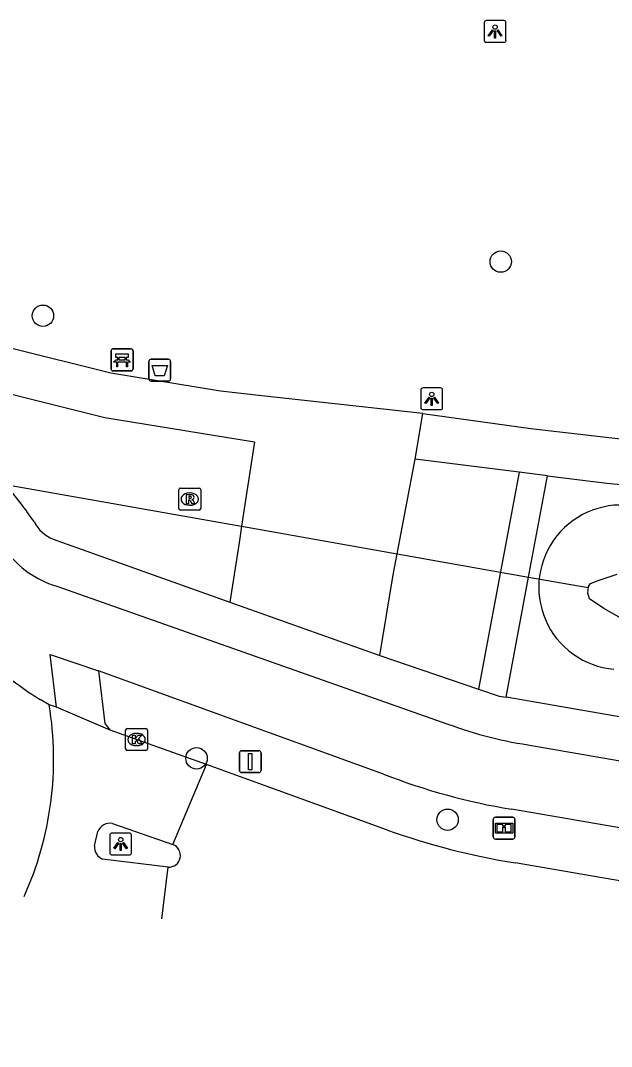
# Model space of a CAD drawing. Extents: x 161258 to 161838, y 380836 to 381727.
# Drawn here: x 161418.8 to 161445.8, y 380872.03 to 380918.94 of the extents above; entities that cross this region are included whole.
import ezdxf

# ---------------------------------------------------------------- set-up
doc = ezdxf.new("R2010")
doc.units = 0
for name, color, linetype in [('IMGEO_Afvalbak', 7, 'Continuous'), ('IMGEO_Bank', 7, 'Continuous'), ('IMGEO_Boom', 7, 'Continuous'), ('IMGEO_Duiker', 7, 'Continuous'), ('IMGEO_Fietspad_gesloten', 7, 'Continuous'), ('IMGEO_Groenvoorziening', 7, 'Continuous'), ('IMGEO_Informatiebord', 7, 'Continuous'), ('IMGEO_Kolk', 7, 'Continuous'), ('IMGEO_Lichtpunt', 7, 'Continuous'), ('IMGEO_Rijbaan_lokaal_gesloten', 7, 'Continuous'), ('IMGEO_Rioolput', 7, 'Continuous'), ('IMGEO_Verkeersbordpaal', 7, 'Continuous'), ('IMGEO_Voetpad_gesloten', 7, 'Continuous'), ('IMGEO_Voetpad_open', 7, 'Continuous'), ('IMGEO_Waterloop', 7, 'Continuous')]:
    doc.layers.add(name, color=color, linetype=linetype)

msp = doc.modelspace()

# ---------------------------------------------------------------- linework, layer by layer
at = {"layer": 'IMGEO_Afvalbak'}
for p, q in [((161424.663, 380902.549), (161424.663, 380903.349)), ((161424.663, 380903.349), (161424.663, 380902.549)), ((161424.763, 380903.449), (161425.553, 380903.449)), ((161425.553, 380903.449), (161424.763, 380903.449)), ((161425.653, 380903.349), (161425.653, 380902.549)), ((161425.653, 380902.549), (161425.653, 380903.349)), ((161425.553, 380902.449), (161424.763, 380902.449)), ((161424.763, 380902.449), (161425.553, 380902.449))]:
    msp.add_line(p, q, dxfattribs=at)
msp.add_lwpolyline([(161424.806, 380903.163), (161425.51, 380903.163), (161425.361, 380902.693), (161424.955, 380902.693), (161424.806, 380903.163)], dxfattribs=at)
for centre, start, end in [((161424.763, 380903.349), 90, 180), ((161424.763, 380903.349), 90, 180), ((161425.553, 380903.349), 0, 90), ((161425.553, 380903.349), 360, 90), ((161424.763, 380902.549), 180, 270), ((161424.763, 380902.549), 180, 270), ((161425.553, 380902.549), 270, 0), ((161425.553, 380902.549), 270, 0)]:
    msp.add_arc(centre, 0.1, start, end, dxfattribs=at)
at = {"layer": 'IMGEO_Bank'}
for p, q in [((161422.937, 380902.993), (161422.937, 380903.834)), ((161422.937, 380903.834), (161422.937, 380902.993)), ((161423.012, 380903.918), (161423.853, 380903.918)), ((161423.853, 380903.918), (161423.012, 380903.918)), ((161423.937, 380903.843), (161423.937, 380903.002)), ((161423.937, 380903.002), (161423.937, 380903.843)), ((161423.634, 380903.316), (161423.241, 380903.316)), ((161423.246, 380903.424), (161423.246, 380903.53)), ((161423.29, 380903.53), (161423.29, 380903.424)), ((161423.578, 380903.536), (161423.296, 380903.536)), ((161423.296, 380903.418), (161423.578, 380903.418)), ((161423.584, 380903.424), (161423.584, 380903.53)), ((161423.628, 380903.53), (161423.628, 380903.424)), ((161423.862, 380902.918), (161423.021, 380902.918)), ((161423.021, 380902.918), (161423.862, 380902.918))]:
    msp.add_line(p, q, dxfattribs=at)
for points in [[(161423.184, 380903.316), (161423.042, 380903.316), (161423.154, 380903.418), (161423.24, 380903.418)], [(161423.24, 380903.536), (161423.154, 380903.536), (161423.154, 380903.697), (161423.717, 380903.697), (161423.717, 380903.536), (161423.634, 380903.536)], [(161423.234, 380903.309), (161423.234, 380903.102), (161423.191, 380903.102), (161423.191, 380903.309)], [(161423.634, 380903.418), (161423.717, 380903.418), (161423.829, 380903.316), (161423.69, 380903.316)], [(161423.684, 380903.309), (161423.684, 380903.102), (161423.64, 380903.102), (161423.64, 380903.309)]]:
    msp.add_lwpolyline(points, dxfattribs=at)
for centre, radius, start, end in [((161423.015, 380903.84), 0.0779, 92.4484, 184.2845), ((161423.015, 380903.84), 0.0779, 92.4484, 184.2845), ((161423.859, 380903.84), 0.0779, 2.4484, 94.2845), ((161423.859, 380903.84), 0.0779, 2.4484, 94.2845), ((161423.184, 380903.309), 0.00671, 2.8957, 87.1043), ((161423.241, 380903.309), 0.00671, 92.8957, 177.1043), ((161423.239, 380903.529), 0.00671, 2.8957, 87.1043), ((161423.239, 380903.425), 0.00671, 272.8957, 357.1043), ((161423.296, 380903.529), 0.00671, 92.8957, 177.1043), ((161423.296, 380903.425), 0.00671, 182.8957, 267.1043), ((161423.578, 380903.529), 0.00671, 2.8957, 87.1043), ((161423.578, 380903.425), 0.00671, 272.8957, 357.1043), ((161423.635, 380903.529), 0.00671, 92.8957, 177.1043), ((161423.635, 380903.425), 0.00671, 182.8957, 267.1043), ((161423.633, 380903.309), 0.00671, 2.8957, 87.1043), ((161423.69, 380903.309), 0.00671, 92.8957, 177.1043), ((161423.015, 380902.996), 0.0779, 182.4484, 274.2845), ((161423.015, 380902.996), 0.0779, 182.4484, 274.2845), ((161423.859, 380902.996), 0.0779, 272.4484, 4.2845), ((161423.859, 380902.996), 0.0779, 272.4484, 4.2845)]:
    msp.add_arc(centre, radius, start, end, dxfattribs=at)
at = {"layer": 'IMGEO_Boom'}
for centre in [(161440.743, 380907.913), (161419.82, 380905.436), (161426.84, 380885.2), (161438.313, 380882.394)]:
    msp.add_circle(centre, 0.489, dxfattribs=at)
at = {"layer": 'IMGEO_Duiker'}
msp.add_lwpolyline([(161388.795, 380902.98), (161389.194, 380902.909), (161393.775, 380902.086), (161396.763, 380901.549), (161415.157, 380898.246), (161417.163, 380897.885), (161418.107, 380897.719), (161428.899, 380895.809), (161436.009, 380894.55), (161442.016, 380893.487), (161444.735, 380893.006)], dxfattribs=at)
at = {"layer": 'IMGEO_Fietspad_gesloten'}
for points in [[(161420.41, 380893.083), (161438.329, 380886.768)], [(161420.438, 380887.534), (161420.145, 380889.953), (161422.356, 380889.194)], [(161435.389, 380884.481), (161422.356, 380889.194)], [(161442.234, 380885.779), (161492.944, 380876.987), (161493.75, 380876.843)], [(161490.507, 380874.372), (161441.231, 380882.873)]]:
    msp.add_lwpolyline(points, dxfattribs=at)
for centre, radius, start, end in [((161421.723, 380897.349), 4.464, 216.7431, 252.8933), ((161444.806, 380904.137), 18.537, 249.5501, 262.0255), ((161446.012, 380911.66), 29.181, 248.6513, 260.5698)]:
    msp.add_arc(centre, radius, start, end, dxfattribs=at)
at = {"layer": 'IMGEO_Groenvoorziening'}
for points in [[(161441.59, 380898.283), (161439.726, 380888.369)], [(161440.988, 380887.991), (161442.016, 380893.487), (161442.883, 380898.119)]]:
    msp.add_lwpolyline(points, dxfattribs=at)
msp.add_arc((161446.242, 380893.022), 3.762, 79.3696, 265.043, dxfattribs=at)
at = {"layer": 'IMGEO_Informatiebord'}
for p, q in [((161440.401, 380881.61), (161440.401, 380882.41)), ((161440.401, 380882.41), (161440.401, 380881.61)), ((161440.501, 380882.51), (161441.291, 380882.51)), ((161441.291, 380882.51), (161440.501, 380882.51)), ((161441.391, 380882.41), (161441.391, 380881.61)), ((161441.391, 380881.61), (161441.391, 380882.41)), ((161441.291, 380881.51), (161440.501, 380881.51)), ((161440.501, 380881.51), (161441.291, 380881.51))]:
    msp.add_line(p, q, dxfattribs=at)
for points in [[(161440.502, 380882.242), (161441.29, 380882.242), (161441.29, 380881.778), (161440.502, 380881.778), (161440.502, 380882.242)], [(161440.567, 380882.177), (161440.567, 380881.843), (161440.842, 380881.843), (161440.843, 380882.056), (161440.947, 380882.057), (161440.948, 380881.843), (161441.225, 380881.843), (161441.225, 380882.177), (161440.949, 380882.177), (161440.949, 380882.097), (161440.843, 380882.097), (161440.843, 380882.177), (161440.567, 380882.177)]]:
    msp.add_lwpolyline(points, dxfattribs=at)
for centre, start, end in [((161440.501, 380882.41), 90, 180), ((161440.501, 380882.41), 90, 180), ((161441.291, 380882.41), 0, 90), ((161441.291, 380882.41), 360, 90), ((161440.501, 380881.61), 180, 270), ((161440.501, 380881.61), 180, 270), ((161441.291, 380881.61), 270, 0), ((161441.291, 380881.61), 270, 0)]:
    msp.add_arc(centre, 0.1, start, end, dxfattribs=at)
at = {"layer": 'IMGEO_Kolk'}
for p, q in [((161423.598, 380885.636), (161423.598, 380886.488)), ((161423.673, 380886.562), (161424.525, 380886.562)), ((161424.599, 380886.488), (161424.599, 380885.636)), ((161424.086, 380886.342), (161424.111, 380886.342)), ((161424.525, 380885.562), (161423.673, 380885.562)), ((161424.109, 380885.782), (161424.084, 380885.782))]:
    msp.add_line(p, q, dxfattribs=at)
for points in [[(161423.598, 380885.636), (161423.598, 380886.488)], [(161423.673, 380886.562), (161424.525, 380886.562)], [(161424.599, 380886.488), (161424.599, 380885.636)], [(161423.919, 380886.262), (161424.042, 380886.262), (161424.042, 380886.111), (161424.172, 380886.262), (161424.336, 380886.262), (161424.19, 380886.111), (161424.343, 380885.862), (161424.191, 380885.862), (161424.106, 380886.026), (161424.042, 380885.959), (161424.042, 380885.862), (161423.919, 380885.862), (161423.919, 380886.262)], [(161424.525, 380885.562), (161423.673, 380885.562)]]:
    msp.add_lwpolyline(points, dxfattribs=at)
for centre, start, end in [((161423.675, 380886.486), 91.552, 178.448), ((161423.675, 380886.486), 91.552, 178.448), ((161424.523, 380886.486), 1.552, 88.448), ((161424.523, 380886.486), 1.552, 88.448), ((161423.675, 380885.638), 181.552, 268.448), ((161423.675, 380885.638), 181.552, 268.448), ((161424.523, 380885.638), 271.552, 358.448), ((161424.523, 380885.638), 271.552, 358.448)]:
    msp.add_arc(centre, 0.0765, start, end, dxfattribs=at)
for centre, major_axis, ratio, start_param, end_param in [((161424.085, 380886.062), (-0.387, 0.002), 0.722429, 4.712389, 7.853982), ((161424.11, 380886.062), (-0.39, 0.002), 0.717154, 1.570796, 4.712389)]:
    msp.add_ellipse(centre, major_axis=major_axis, ratio=ratio, start_param=start_param, end_param=end_param, dxfattribs=at)
at = {"layer": 'IMGEO_Lichtpunt'}
for p, q in [((161439.987, 380918.842), (161439.987, 380918.035)), ((161439.987, 380918.842), (161439.987, 380918.035)), ((161440.889, 380918.937), (161440.081, 380918.937)), ((161440.889, 380918.937), (161440.081, 380918.937)), ((161440.983, 380918.035), (161440.983, 380918.842)), ((161440.983, 380918.035), (161440.983, 380918.842)), ((161440.081, 380917.941), (161440.889, 380917.941)), ((161440.081, 380917.941), (161440.889, 380917.941)), ((161437.091, 380902.046), (161437.091, 380901.239)), ((161437.091, 380902.046), (161437.091, 380901.239)), ((161437.993, 380902.141), (161437.185, 380902.141)), ((161437.993, 380902.141), (161437.185, 380902.141)), ((161438.087, 380901.239), (161438.087, 380902.046)), ((161438.087, 380901.239), (161438.087, 380902.046)), ((161437.185, 380901.145), (161437.993, 380901.145)), ((161437.185, 380901.145), (161437.993, 380901.145)), ((161423.777, 380881.781), (161422.969, 380881.781)), ((161423.777, 380881.781), (161422.969, 380881.781)), ((161422.875, 380881.686), (161422.875, 380880.879)), ((161422.875, 380881.686), (161422.875, 380880.879)), ((161423.871, 380880.879), (161423.871, 380881.686)), ((161423.871, 380880.879), (161423.871, 380881.686)), ((161422.969, 380880.785), (161423.777, 380880.785)), ((161422.969, 380880.785), (161423.777, 380880.785))]:
    msp.add_line(p, q, dxfattribs=at)
for points in [[(161440.361, 380918.506), (161440.4, 380918.478), (161440.212, 380918.216), (161440.174, 380918.243), (161440.361, 380918.506)], [(161440.463, 380918.458), (161440.51, 380918.458), (161440.51, 380918.136), (161440.463, 380918.136), (161440.463, 380918.458)], [(161440.573, 380918.478), (161440.611, 380918.505), (161440.798, 380918.243), (161440.759, 380918.215), (161440.573, 380918.478)], [(161437.465, 380901.71), (161437.504, 380901.682), (161437.316, 380901.42), (161437.278, 380901.447), (161437.465, 380901.71)], [(161437.567, 380901.662), (161437.614, 380901.662), (161437.614, 380901.34), (161437.567, 380901.34), (161437.567, 380901.662)], [(161437.677, 380901.682), (161437.715, 380901.709), (161437.902, 380901.447), (161437.863, 380901.419), (161437.677, 380901.682)], [(161423.249, 380881.35), (161423.288, 380881.322), (161423.1, 380881.06), (161423.062, 380881.087), (161423.249, 380881.35)], [(161423.351, 380881.302), (161423.398, 380881.302), (161423.398, 380880.98), (161423.351, 380880.98), (161423.351, 380881.302)], [(161423.461, 380881.322), (161423.499, 380881.349), (161423.686, 380881.087), (161423.647, 380881.059), (161423.461, 380881.322)]]:
    msp.add_lwpolyline(points, dxfattribs=at)
for centre in [(161440.486, 380918.64), (161437.59, 380901.844), (161423.374, 380881.484)]:
    msp.add_circle(centre, 0.0994, dxfattribs=at)
for centre, start, end in [((161440.081, 380918.842), 90, 180), ((161440.081, 380918.842), 90, 180), ((161440.889, 380918.842), 0, 90), ((161440.889, 380918.842), 0, 90), ((161440.081, 380918.035), 180, 270), ((161440.081, 380918.035), 180, 270), ((161440.889, 380918.035), 270, 0), ((161440.889, 380918.035), 270, 360), ((161437.185, 380902.046), 90, 180), ((161437.185, 380902.046), 90, 180), ((161437.993, 380902.046), 0, 90), ((161437.993, 380902.046), 0, 90), ((161437.185, 380901.239), 180, 270), ((161437.185, 380901.239), 180, 270), ((161437.993, 380901.239), 270, 0), ((161437.993, 380901.239), 270, 360), ((161422.969, 380881.686), 90, 180), ((161422.969, 380881.686), 90, 180), ((161423.777, 380881.686), 0, 90), ((161423.777, 380881.686), 0, 90), ((161422.969, 380880.879), 180, 270), ((161422.969, 380880.879), 180, 270), ((161423.777, 380880.879), 270, 0), ((161423.777, 380880.879), 270, 360)]:
    msp.add_arc(centre, 0.0946, start, end, dxfattribs=at)
at = {"layer": 'IMGEO_Rijbaan_lokaal_gesloten'}
for points in [[(161420.108, 380887.644), (161419.697, 380887.89)], [(161420.438, 380887.534), (161420.108, 380887.644)], [(161422.901, 380886.494), (161420.438, 380887.534)], [(161427.292, 380884.912), (161422.901, 380886.494)], [(161425.761, 380881.261), (161427.292, 380884.912)], [(161435.566, 380881.918), (161427.292, 380884.912)], [(161423.004, 380882.216), (161425.761, 380881.261)], [(161422.181, 380881.196), (161422.337, 380881.85)], [(161425.545, 380880.22), (161422.546, 380880.59)], [(161490.105, 380872.025), (161441.405, 380880.42)], [(161425.249, 380877.856), (161425.545, 380880.22)]]:
    msp.add_lwpolyline(points, dxfattribs=at)
for centre, radius, start, end in [((161428.119, 380901.488), 15.995, 225.1564, 238.2268), ((161405.008, 380885.163), 15.302, 335.7572, 9.3302), ((161422.88, 380881.65), 0.579, 77.673, 159.8364), ((161446.938, 380914.116), 34.148, 250.5472, 260.6749), ((161425.565, 380880.759), 0.539, 267.8543, 68.7015), ((161422.775, 380881.141), 0.597, 174.6918, 247.4302)]:
    msp.add_arc(centre, radius, start, end, dxfattribs=at)
at = {"layer": 'IMGEO_Rioolput'}
for p, q in [((161426.031, 380896.628), (161426.031, 380897.48)), ((161426.106, 380897.554), (161426.958, 380897.554)), ((161426.519, 380897.334), (161426.544, 380897.334)), ((161427.032, 380897.48), (161427.032, 380896.628)), ((161426.542, 380896.774), (161426.517, 380896.774)), ((161426.958, 380896.554), (161426.106, 380896.554))]:
    msp.add_line(p, q, dxfattribs=at)
for points in [[(161426.031, 380896.628), (161426.031, 380897.48)], [(161426.106, 380897.554), (161426.958, 380897.554)], [(161426.62, 380897.252), (161426.368, 380897.254), (161426.368, 380896.854)], [(161427.032, 380897.48), (161427.032, 380896.628)], [(161426.368, 380896.854), (161426.492, 380896.854), (161426.492, 380897.016), (161426.503, 380897.016)], [(161426.546, 380897.173), (161426.492, 380897.173), (161426.492, 380897.092)], [(161426.492, 380897.092), (161426.544, 380897.092)], [(161426.55, 380896.987), (161426.621, 380896.854), (161426.761, 380896.854), (161426.696, 380896.98)], [(161426.958, 380896.554), (161426.106, 380896.554)]]:
    msp.add_lwpolyline(points, dxfattribs=at)
for centre, radius, start, end in [((161426.108, 380897.478), 0.0765, 91.552, 178.448), ((161426.108, 380897.478), 0.0765, 91.552, 178.448), ((161426.619, 380897.142), 0.109, 350.3612, 89.416), ((161426.956, 380897.478), 0.0765, 1.552, 88.448), ((161426.956, 380897.478), 0.0765, 1.552, 88.448), ((161426.502, 380896.963), 0.0533, 26.0293, 88.6989), ((161426.528, 380897.281), 0.19, 274.7715, 282.9687), ((161426.552, 380897.077), 0.0964, 77.0061, 93.1865), ((161426.566, 380897.134), 0.0378, 276.6634, 79.6772), ((161426.617, 380897.142), 0.112, 277.5842, 350.9817), ((161426.601, 380896.927), 0.108, 29.5134, 73.7905), ((161426.108, 380896.63), 0.0765, 181.552, 268.448), ((161426.108, 380896.63), 0.0765, 181.552, 268.448), ((161426.956, 380896.63), 0.0765, 271.552, 358.448), ((161426.956, 380896.63), 0.0765, 271.552, 358.448)]:
    msp.add_arc(centre, radius, start, end, dxfattribs=at)
for centre, major_axis, ratio, start_param, end_param in [((161426.518, 380897.054), (-0.387, 0.002), 0.722429, 4.712389, 7.853982), ((161426.543, 380897.054), (-0.39, 0.002), 0.717154, 1.570796, 4.712389)]:
    msp.add_ellipse(centre, major_axis=major_axis, ratio=ratio, start_param=start_param, end_param=end_param, dxfattribs=at)
at = {"layer": 'IMGEO_Verkeersbordpaal'}
for p, q in [((161428.898, 380885.548), (161429.688, 380885.548)), ((161429.688, 380885.548), (161428.898, 380885.548)), ((161428.798, 380884.648), (161428.798, 380885.448)), ((161428.798, 380885.448), (161428.798, 380884.648)), ((161429.788, 380885.448), (161429.788, 380884.648)), ((161429.788, 380884.648), (161429.788, 380885.448)), ((161429.688, 380884.548), (161428.898, 380884.548)), ((161428.898, 380884.548), (161429.688, 380884.548))]:
    msp.add_line(p, q, dxfattribs=at)
msp.add_lwpolyline([(161429.218, 380885.423), (161429.368, 380885.423), (161429.368, 380884.673), (161429.218, 380884.673), (161429.218, 380885.423)], dxfattribs=at)
for centre, start, end in [((161428.898, 380885.448), 90, 180), ((161428.898, 380885.448), 90, 180), ((161429.688, 380885.448), 0, 90), ((161429.688, 380885.448), 360, 90), ((161428.898, 380884.648), 180, 270), ((161428.898, 380884.648), 180, 270), ((161429.688, 380884.648), 270, 0), ((161429.688, 380884.648), 270, 0)]:
    msp.add_arc(centre, 0.1, start, end, dxfattribs=at)
at = {"layer": 'IMGEO_Voetpad_gesloten'}
for points in [[(161437.176, 380900.974), (161429.824, 380901.773), (161427.943, 380901.992), (161422.923, 380902.809), (161413.67, 380905.113), (161409.383, 380906.31), (161400.295, 380909.156), (161396.342, 380910.292), (161382.782, 380913.848), (161373.764, 380916.078), (161367.726, 380916.963), (161360.558, 380917.635), (161353.299, 380917.181)], [(161413.887, 380902.985), (161414.429, 380902.849), (161422.646, 380900.789), (161429.482, 380899.677), (161428.899, 380895.809), (161428.8, 380895.154), (161428.357, 380892.348)], [(161436.827, 380898.886), (161437.176, 380900.974)], [(161437.176, 380900.974), (161442.121, 380900.279), (161447.146, 380899.699), (161463.998, 380898.162), (161469.092, 380897.405), (161474.511, 380896.406), (161478.769, 380896.278)], [(161435.213, 380889.905), (161435.827, 380893.585), (161436.009, 380894.55), (161436.827, 380898.886)], [(161441.59, 380898.283), (161436.827, 380898.886)], [(161442.883, 380898.119), (161441.59, 380898.283)], [(161442.883, 380898.119), (161445.584, 380897.777), (161464.483, 380896.002), (161473.457, 380894.449), (161478.148, 380894.315)], [(161428.357, 380892.348), (161435.213, 380889.905)]]:
    msp.add_lwpolyline(points, dxfattribs=at)
at = {"layer": 'IMGEO_Voetpad_open'}
for points in [[(161420.294, 380895.217), (161428.357, 380892.348)], [(161435.213, 380889.905), (161439.726, 380888.369)], [(161422.356, 380889.194), (161422.65, 380886.793), (161422.901, 380886.494)], [(161439.726, 380888.369), (161440.678, 380888.045), (161440.988, 380887.991)], [(161492.959, 380878.963), (161440.988, 380887.991)]]:
    msp.add_lwpolyline(points, dxfattribs=at)
for centre, radius, start, end in [((161400.502, 380882.75), 23.109, 35.0099, 40.3729), ((161420.917, 380896.767), 1.67, 207.0202, 248.097)]:
    msp.add_arc(centre, radius, start, end, dxfattribs=at)
at = {"layer": 'IMGEO_Waterloop'}
msp.add_lwpolyline([(161446.152, 380891.66), (161445.452, 380892.054), (161444.792, 380892.489), (161444.72, 380892.754), (161444.76, 380893.06), (161444.841, 380893.197), (161445.243, 380893.342), (161446.064, 380893.616)], dxfattribs=at)

doc.saveas('drawing.dxf')
